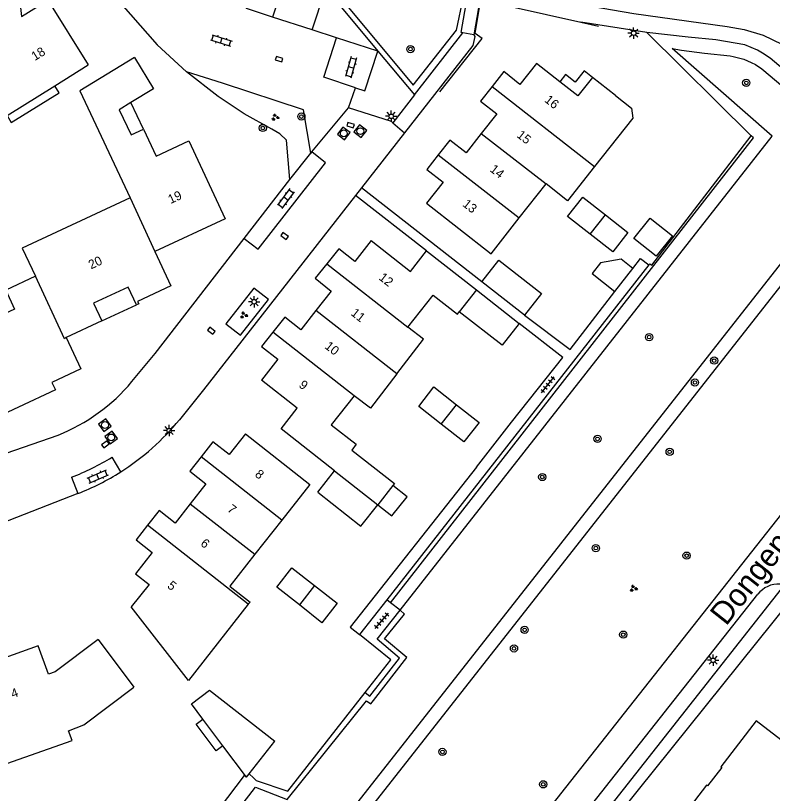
# Model space of a CAD drawing. Extents: x 126000 to 131009, y 393000 to 395500.
# Drawn here: x 130717.3 to 130800.8, y 394813 to 394898.8 of the extents above; entities that cross this region are included whole.
import ezdxf

# ---------------------------------------------------------------- set-up
doc = ezdxf.new("R2010")
doc.units = 0
for name, color, linetype in [('gg-afsc-erfafscheiding', 7, 'Continuous'), ('gg-afsc-hekwerk', 7, 'Continuous'), ('gg-afsc-muur', 7, 'Continuous'), ('gg-anno-huisnummerreeks BGT', 7, 'Continuous'), ('gg-anno-openbare ruimte label', 7, 'Continuous'), ('gg-bbg-bijgebouw', 7, 'Continuous'), ('gg-bbg-gedigitaliseerde bebouwing', 7, 'Continuous'), ('gg-bbg-gedigitaliseerde bijgebouw', 7, 'Continuous'), ('gg-bbg-hoofdgebouw', 7, 'Continuous'), ('gg-bbg-luifel en loopbrug', 7, 'Continuous'), ('gg-bbg-tussenscheiding', 7, 'Continuous'), ('gg-knt-onverhard', 7, 'Continuous'), ('gg-knt-trap', 7, 'Continuous'), ('gg-knt-verharding', 7, 'Continuous'), ('gg-knt-verharding nz', 7, 'Continuous'), ('gt-grn-groengrens', 7, 'Continuous'), ('gt-grn-weggrens', 7, 'Continuous'), ('gt-symb-boom', 7, 'Continuous'), ('gt-symb-groenvak', 7, 'Continuous'), ('gt-symb-klinker verharding', 7, 'Continuous'), ('gt-symb-kolk', 7, 'Continuous'), ('gt-symb-lichtmast', 7, 'Continuous'), ('gt-symb-rioolschacht', 7, 'Continuous'), ('gt-symb-tegel verharding', 7, 'Continuous')]:
    doc.layers.add(name, color=color, linetype=linetype)

# ---------------------------------------------------------------- blocks, each defined once
blk = doc.blocks.new('gt0-LMAST')
at = {"layer": 'gt-symb-lichtmast'}
for p, q in [((-0.182, 0.173), (-0.447, 0.438)), ((-0.005, 0.246), (-0.005, 0.621)), ((0.172, 0.173), (0.437, 0.438)), ((-0.255, -0.004), (-0.63, -0.004)), ((-0.182, -0.181), (-0.447, -0.446)), ((-0.005, -0.254), (-0.005, -0.629)), ((0.437, -0.446), (0.172, -0.181)), ((0.245, -0.004), (0.62, -0.004))]:
    blk.add_line(p, q, dxfattribs=at)
blk.add_circle((-0.005, -0.004), 0.25, dxfattribs=at)
blk = doc.blocks.new('gt0-BOOM')
at = {"layer": 'gt-symb-boom'}
for radius in [0.4, 0.2]:
    blk.add_circle((0, 0), radius, dxfattribs=at)
blk = doc.blocks.new('gt0-TEG1')
at = {"layer": 'gt-symb-tegel verharding'}
for p, q in [((-1.125, 0), (1.125, 0)), ((-0.9, -0.25), (-0.9, 0.25)), ((-0.45, -0.25), (-0.45, 0.25)), ((0, -0.25), (0, 0.25)), ((0.45, -0.25), (0.45, 0.25)), ((0.9, -0.25), (0.9, 0.25))]:
    blk.add_line(p, q, dxfattribs=at)
blk = doc.blocks.new('gt0-KL1')
at = {"layer": 'gt-symb-klinker verharding'}
for p, q in [((-1.15, 0.3), (1.15, 0.3)), ((-1, -0.3), (-1, 0.3)), ((-0.5, 0.3), (-0.5, 0.45)), ((0, -0.3), (0, 0.3)), ((0.5, 0.3), (0.5, 0.45)), ((1, -0.3), (1, 0.3)), ((-1.15, -0.3), (1.15, -0.3)), ((-0.5, -0.45), (-0.5, -0.3)), ((0.5, -0.45), (0.5, -0.3))]:
    blk.add_line(p, q, dxfattribs=at)
blk = doc.blocks.new('gt0-KOLK')
at = {"layer": 'gt-symb-kolk'}
blk.add_lwpolyline([(0, 0), (0.375, 0), (0.375, 0.4), (-0.375, 0.4), (-0.375, 0), (0, 0)], dxfattribs=at)
blk = doc.blocks.new('gt0-GRVAK')
at = {"layer": 'gt-symb-groenvak'}
for p, q in [((-0.11, 0.189), (-0.228, 0.24)), ((-0.182, 0.153), (0.088, 0.153)), ((-0.091, 0.211), (-0.156, 0.322)), ((-0.047, 0.214), (-0.047, 0.393)), ((-0.004, 0.211), (0.061, 0.322)), ((0.015, 0.189), (0.133, 0.24)), ((0.262, -0.052), (0.197, 0.059)), ((0.305, -0.049), (0.305, 0.13)), ((0.349, -0.052), (0.414, 0.059)), ((-0.245, -0.228), (-0.363, -0.177)), ((-0.318, -0.264), (-0.047, -0.264)), ((-0.226, -0.206), (-0.291, -0.095)), ((-0.183, -0.203), (-0.183, -0.024)), ((-0.139, -0.206), (-0.074, -0.095)), ((-0.12, -0.228), (-0.002, -0.177)), ((0.243, -0.074), (0.125, -0.023)), ((0.17, -0.11), (0.441, -0.11)), ((0.368, -0.074), (0.486, -0.023))]:
    blk.add_line(p, q, dxfattribs=at)
blk = doc.blocks.new('gt0-RS')
at = {"layer": 'gt-symb-rioolschacht'}
blk.add_lwpolyline([(-0.5, -0.5), (0.5, -0.5), (0.5, 0.5), (-0.5, 0.5)], close=True, dxfattribs=at)
blk.add_circle((0, 0), 0.375, dxfattribs=at)

msp = doc.modelspace()

# ---------------------------------------------------------------- linework, layer by layer
at = {"layer": 'gg-afsc-erfafscheiding'}
for p, q in [((130768.638, 394900.618), (130779.666, 394898.12)), ((130779.666, 394898.12), (130781.618, 394897.678)), ((130798.467, 394885.582), (130786.941, 394896.986)), ((130768.74, 394869.461), (130755.468, 394879.842)), ((130762.643, 394872.896), (130754.794, 394878.982)), ((130787.163, 394871.328), (130787.269, 394871.464)), ((130777.765, 394803.151), (130804.177, 394836.037))]:
    msp.add_line(p, q, dxfattribs=at)
for points in [[(130764.1, 394890.43), (130768.78, 394896.307), (130767.997, 394896.882), (130768.598, 394900.386), (130768.638, 394900.618)], [(130787.269, 394871.464), (130787.485, 394871.298), (130798.467, 394885.582)], [(130785.398, 394870.929), (130786.255, 394872.033), (130787.163, 394871.328)], [(130773.46, 394865.791), (130778.474, 394862.016), (130783.422, 394868.386)], [(130771.992, 394853.975), (130777.672, 394861.101), (130772.856, 394864.866)], [(130768.136, 394849.035), (130754.212, 394831.365), (130755.24, 394830.555)]]:
    msp.add_lwpolyline(points, dxfattribs=at)
at = {"layer": 'gg-afsc-hekwerk'}
msp.add_line((130743.059, 394815.176), (130743.562, 394814.727), dxfattribs=at)
for points in [[(130755.88, 394824.158), (130758.704, 394827.757), (130755.24, 394830.555)], [(130743.562, 394814.727), (130743.854, 394814.465), (130747.333, 394813.269), (130755.88, 394824.158)], [(130742.772, 394814.808), (130742.512, 394815.011), (130719.286, 394784.322), (130717.345, 394781.844)]]:
    msp.add_lwpolyline(points, dxfattribs=at)
at = {"layer": 'gg-afsc-muur'}
msp.add_line((130768.136, 394849.035), (130771.992, 394853.975), dxfattribs=at)
at = {"layer": 'gg-bbg-bijgebouw'}
for p, q in [((130768.139, 394868.574), (130772.856, 394864.866)), ((130750.642, 394846.265), (130752.481, 394848.603)), ((130743.059, 394815.176), (130745.887, 394818.798)), ((130742.772, 394814.808), (130743.059, 394815.176))]:
    msp.add_line(p, q, dxfattribs=at)
at = {"layer": 'gg-bbg-gedigitaliseerde bebouwing'}
for p, q in [((130721.611, 394891.09), (130725.306, 394893.404)), ((130716.36, 394887.8), (130721.611, 394891.09)), ((130785.384, 394887.515), (130781.182, 394882.206)), ((130772.869, 394876.51), (130775.828, 394880.281)), ((130754.64, 394856.9), (130752.127, 394853.702)), ((130749.771, 394847.115), (130746.673, 394843.178)), ((130758.919, 394846.992), (130757.25, 394844.87)), ((130746.673, 394843.178), (130743.71, 394839.411)), ((130726.413, 394830.012), (130730.35, 394824.75))]:
    msp.add_line(p, q, dxfattribs=at)
for points in [[(130730.418, 394894.199), (130724.39, 394890.55), (130729.94, 394878.72)], [(130781.182, 394882.206), (130778.183, 394878.417), (130775.828, 394880.281)], [(130729.94, 394878.72), (130718.04, 394873.18), (130719.48, 394870.09)], [(130762.643, 394878.15), (130769.77, 394872.56), (130772.869, 394876.51)], [(130719.48, 394870.09), (130716.21, 394868.56), (130717.18, 394866.46), (130709.22, 394862.77), (130711.387, 394858.204)], [(130760.571, 394864.449), (130763.362, 394868.001), (130766.047, 394865.911), (130766.244, 394866.163)], [(130759.35, 394859.307), (130762.285, 394863.134), (130760.571, 394864.449)], [(130759.35, 394859.307), (130756.442, 394855.517), (130754.64, 394856.9)], [(130752.127, 394853.702), (130754.881, 394851.544), (130754.384, 394850.91)], [(130754.384, 394850.91), (130759.09, 394847.21), (130758.919, 394846.992)], [(130743.71, 394839.411), (130740.927, 394835.874), (130740.97, 394835.84)], [(130740.97, 394835.84), (130743.16, 394834.13), (130742.975, 394833.894)], [(130742.975, 394833.894), (130736.39, 394825.49), (130730.056, 394833.605)], [(130707.5, 394816.83), (130713.32, 394817.03), (130715.16, 394817.67), (130715.71, 394816.09), (130723.54, 394818.86), (130723.13, 394819.93), (130724.83, 394820.58), (130730.35, 394824.75)]]:
    msp.add_lwpolyline(points, dxfattribs=at)
at = {"layer": 'gg-bbg-gedigitaliseerde bijgebouw'}
for p, q in [((130773.46, 394865.791), (130768.74, 394869.461)), ((130738.702, 394824.407), (130745.887, 394818.798)), ((130740.175, 394818.265), (130737.96, 394821.214)), ((130742.772, 394814.808), (130740.175, 394818.265))]:
    msp.add_line(p, q, dxfattribs=at)
for points in [[(130780.69, 394874.72), (130778.2, 394876.67), (130779.88, 394878.82), (130782.366, 394876.864)], [(130782.366, 394876.864), (130784.85, 394874.91), (130783.18, 394872.77), (130780.69, 394874.72)], [(130768.74, 394869.461), (130770.62, 394871.861), (130775.32, 394868.161), (130773.46, 394865.791)], [(130772.856, 394864.866), (130770.976, 394862.478), (130766.244, 394866.163)], [(130764.258, 394853.777), (130761.77, 394855.73), (130763.44, 394857.87), (130765.942, 394855.913)], [(130765.942, 394855.913), (130768.44, 394853.96), (130766.75, 394851.82), (130764.258, 394853.777)], [(130750.642, 394846.265), (130755.403, 394842.521), (130757.25, 394844.87)], [(130748.602, 394833.822), (130746.11, 394835.79), (130747.79, 394837.93), (130750.279, 394835.969)], [(130750.279, 394835.969), (130752.78, 394834), (130751.1, 394831.85), (130748.602, 394833.822)], [(130737.96, 394821.214), (130736.694, 394822.899), (130738.702, 394824.407)]]:
    msp.add_lwpolyline(points, dxfattribs=at)
at = {"layer": 'gg-bbg-hoofdgebouw'}
for p, q in [((130783.471, 394890.024), (130780.944, 394892.024)), ((130762.643, 394872.896), (130768.139, 394868.574)), ((130726.807, 394865.163), (130722.866, 394863.326)), ((130742.666, 394852.705), (130749.771, 394847.115))]:
    msp.add_line(p, q, dxfattribs=at)
for points in [[(130717.481, 394903.078), (130717.96, 394898.738), (130720.867, 394900.527), (130725.306, 394893.404)], [(130730.418, 394894.199), (130732.514, 394890.769), (130730.027, 394889.238)], [(130777.347, 394891.54), (130774.767, 394893.572), (130772.934, 394891.254), (130771.154, 394892.657), (130769.865, 394891.018)], [(130780.944, 394892.024), (130779.315, 394889.99), (130777.347, 394891.54)], [(130769.865, 394891.018), (130768.594, 394889.401), (130770.375, 394888.001), (130768.673, 394885.837)], [(130783.471, 394890.024), (130785.257, 394888.611), (130785.384, 394887.515)], [(130730.027, 394889.238), (130728.738, 394888.444), (130730.044, 394885.683), (130731.395, 394886.327)], [(130731.395, 394886.327), (130732.794, 394883.349), (130736.407, 394885.03), (130740.424, 394876.434), (130732.666, 394872.83)], [(130768.673, 394885.837), (130767, 394883.71), (130765.219, 394885.11), (130763.925, 394883.468)], [(130763.925, 394883.468), (130762.668, 394881.872), (130764.459, 394880.47), (130762.643, 394878.15)], [(130756.515, 394874.009), (130754.719, 394871.726), (130752.948, 394873.119), (130751.636, 394871.464)], [(130756.515, 394874.009), (130760.853, 394870.608), (130762.643, 394872.896)], [(130732.666, 394872.83), (130734.424, 394869.031), (130730.756, 394867.3), (130730.888, 394867.033), (130730.622, 394866.937)], [(130751.636, 394871.464), (130750.361, 394869.855), (130752.129, 394868.436), (130750.438, 394866.289)], [(130730.622, 394866.937), (130729.712, 394868.883), (130725.905, 394867.099), (130726.807, 394865.163)], [(130750.438, 394866.289), (130748.767, 394864.168), (130746.996, 394865.563), (130745.694, 394863.914)], [(130722.866, 394863.326), (130724.506, 394859.877), (130721.311, 394858.358), (130721.696, 394857.541), (130713.512, 394853.726)], [(130745.694, 394863.914), (130744.434, 394862.317), (130746.231, 394860.923), (130744.422, 394858.61)], [(130752.481, 394848.603), (130746.606, 394853.254), (130748.375, 394855.512), (130744.422, 394858.61)], [(130742.666, 394852.705), (130740.855, 394850.405), (130739.072, 394851.809), (130737.759, 394850.142)], [(130737.759, 394850.142), (130736.516, 394848.563), (130738.294, 394847.163), (130736.572, 394844.966)], [(130736.572, 394844.966), (130734.918, 394842.855), (130733.134, 394844.253), (130731.84, 394842.602)], [(130731.84, 394842.602), (130730.589, 394841.005), (130732.366, 394839.598), (130730.521, 394837.268), (130732.018, 394836.083), (130730.056, 394833.605)], [(130726.413, 394830.012), (130721.652, 394826.435), (130720.923, 394826.184), (130719.807, 394829.299), (130711.989, 394826.511), (130712.915, 394823.878), (130712.225, 394823.601), (130707.258, 394823.414)], [(130802.669, 394818.196), (130799.003, 394821.021), (130795.108, 394815.962), (130795.198, 394815.892), (130793.631, 394813.852), (130793.538, 394813.923), (130789.665, 394808.893), (130789.752, 394808.826), (130788.176, 394806.779), (130788.089, 394806.846), (130784.219, 394801.819), (130784.307, 394801.752), (130782.737, 394799.704), (130782.645, 394799.775), (130782.283, 394799.304), (130787.149, 394795.557)]]:
    msp.add_lwpolyline(points, dxfattribs=at)
at = {"layer": 'gg-bbg-luifel en loopbrug'}
for p, q in [((130731.395, 394886.327), (130730.027, 394889.238)), ((130783.422, 394868.386), (130785.398, 394870.929)), ((130726.807, 394865.163), (130730.622, 394866.937))]:
    msp.add_line(p, q, dxfattribs=at)
for points in [[(130780.944, 394892.024), (130780.028, 394892.749), (130779.034, 394891.494), (130777.975, 394892.332), (130777.347, 394891.54)], [(130716.36, 394887.8), (130716.825, 394887.05), (130722.091, 394890.317), (130721.611, 394891.09)], [(130785.52, 394874.235), (130787.318, 394876.507), (130789.781, 394874.557), (130787.984, 394872.286), (130785.52, 394874.235)], [(130785.398, 394870.929), (130784.092, 394871.962), (130781.839, 394871.545), (130780.912, 394870.373), (130783.422, 394868.386)], [(130757.25, 394844.87), (130758.822, 394843.634), (130760.491, 394845.756), (130758.919, 394846.992)], [(130740.175, 394818.265), (130739.44, 394817.713), (130737.225, 394820.662), (130737.96, 394821.214)]]:
    msp.add_lwpolyline(points, dxfattribs=at)
at = {"layer": 'gg-bbg-tussenscheiding'}
for p, q in [((130769.865, 394891.018), (130781.182, 394882.206)), ((130768.673, 394885.837), (130775.828, 394880.281)), ((130763.925, 394883.468), (130772.869, 394876.51)), ((130729.94, 394878.72), (130732.666, 394872.83)), ((130780.69, 394874.72), (130782.366, 394876.864)), ((130751.636, 394871.464), (130760.571, 394864.449)), ((130768.139, 394868.574), (130766.244, 394866.163)), ((130759.35, 394859.307), (130750.438, 394866.289)), ((130754.64, 394856.9), (130745.694, 394863.914)), ((130764.258, 394853.777), (130765.942, 394855.913)), ((130746.673, 394843.178), (130737.759, 394850.142)), ((130752.481, 394848.603), (130757.25, 394844.87)), ((130736.572, 394844.966), (130743.71, 394839.411)), ((130742.975, 394833.894), (130731.84, 394842.602)), ((130750.279, 394835.969), (130748.602, 394833.822))]:
    msp.add_line(p, q, dxfattribs=at)
msp.add_lwpolyline([(130722.866, 394863.326), (130722.68, 394863.16), (130719.48, 394870.09)], dxfattribs=at)
at = {"layer": 'gg-knt-onverhard'}
msp.add_line((130786.941, 394896.986), (130779.666, 394898.12), dxfattribs=at)
for points in [[(130778.449, 394900.272), (130785.514, 394899.074), (130795.816, 394897.63), (130797.662, 394897.306), (130799.77, 394896.681), (130801.833, 394895.697), (130803.907, 394894.048), (130814.325, 394885.126)], [(130813.186, 394883.676), (130812.824, 394883.993), (130808.688, 394887.271), (130800.539, 394894.16), (130799.7, 394894.709), (130799.132, 394895.027), (130797.744, 394895.62), (130794.552, 394896.159), (130791.49, 394896.453), (130786.941, 394896.986)]]:
    msp.add_lwpolyline(points, dxfattribs=at)
at = {"layer": 'gg-knt-trap'}
for p, q in [((130766.448, 394896.972), (130767.102, 394900.797)), ((130766.647, 394896.938), (130766.448, 394896.972)), ((130767.84, 394896.732), (130766.647, 394896.938))]:
    msp.add_line(p, q, dxfattribs=at)
msp.add_lwpolyline([(130768.544, 394900.789), (130767.849, 394896.73), (130767.84, 394896.732)], dxfattribs=at)
at = {"layer": 'gg-knt-verharding'}
for p, q in [((130752.718, 394896.387), (130750.03, 394897.261)), ((130761.302, 394890.082), (130766.647, 394896.938)), ((130757.277, 394894.91), (130752.718, 394896.387)), ((130754.031, 394888.648), (130754.782, 394890.873)), ((130761.302, 394890.082), (130758.914, 394887.019)), ((130760.209, 394885.9), (130755.468, 394879.842)), ((130747.56, 394880.745), (130749.863, 394883.665)), ((130742.516, 394874.241), (130747.56, 394880.745)), ((130755.468, 394879.842), (130754.794, 394878.982)), ((130787.163, 394871.328), (130758.241, 394834.388)), ((130714.18, 394849.84), (130721.985, 394852.56)), ((130724.179, 394846.113), (130715.723, 394842.819)), ((130758.241, 394834.388), (130755.24, 394830.555)), ((130758.656, 394834.063), (130758.241, 394834.388)), ((130759.724, 394833.228), (130758.656, 394834.063))]:
    msp.add_line(p, q, dxfattribs=at)
for points in [[(130726.405, 394903.568), (130728.11, 394901.122), (130732.904, 394895.598), (130736.138, 394892.633)], [(130750.03, 394897.261), (130751.425, 394901.552), (130747.023, 394902.962), (130745.659, 394898.682)], [(130745.659, 394898.682), (130742.778, 394899.619), (130743.508, 394901.893)], [(130767.84, 394896.732), (130767.97, 394896.545), (130767.746, 394895.531), (130760.209, 394885.9)], [(130754.782, 394890.873), (130755.813, 394890.527), (130757.277, 394894.91)], [(130749.863, 394883.665), (130749.072, 394888.46), (130740.112, 394891.387), (130736.138, 394892.633)], [(130758.914, 394887.019), (130758.759, 394887.151), (130754.031, 394888.648)], [(130754.794, 394878.982), (130738.012, 394857.538), (130735.372, 394854.258)], [(130730.129, 394858.453), (130732.687, 394861.566), (130742.516, 394874.241)], [(130734.969, 394759.063), (130755.969, 394785.756), (130824.427, 394872.489)], [(130745.198, 394867.532), (130743.593, 394868.771), (130740.494, 394864.836), (130742.111, 394863.576), (130745.198, 394867.532)], [(130802.175, 394836.101), (130736.821, 394753.113), (130731.286, 394745.557), (130727.61, 394740.122), (130726.573, 394738.621), (130725.591, 394737.088)], [(130737.667, 394756.941), (130765.725, 394792.597), (130799.187, 394835.006)], [(130755.88, 394824.158), (130756.393, 394823.758), (130759.655, 394827.949), (130757.194, 394830.026), (130759.724, 394833.228)]]:
    msp.add_lwpolyline(points, dxfattribs=at)
for centre, radius, start, end in [((130714.444, 394871.556), 20.438, 291.65268, 320.12633), ((130714.314, 394871.426), 27.169, 302.46153, 320.80995), ((130714.306, 394871.464), 27.205, 291.27818, 302.43336), ((130801.501, 394833.181), 2.947, 87.41203, 141.7367)]:
    msp.add_arc(centre, radius, start, end, dxfattribs=at)
at = {"layer": 'gg-knt-verharding nz'}
for p, q in [((130750.03, 394897.261), (130745.659, 394898.682)), ((130749.98, 394883.805), (130749.863, 394883.665)), ((130728.897, 394848.502), (130727.938, 394850.104)), ((130723.47, 394847.899), (130724.179, 394846.113))]:
    msp.add_line(p, q, dxfattribs=at)
for points in [[(130754.782, 394890.873), (130751.288, 394892.054), (130752.718, 394896.387)], [(130742.516, 394874.241), (130744.046, 394873.077), (130751.488, 394882.599), (130749.98, 394883.805)]]:
    msp.add_lwpolyline(points, dxfattribs=at)
msp.add_arc((130712.017, 394876.736), 31.028, 291.66149, 300.87205, dxfattribs=at)
at = {"layer": 'gt-grn-groengrens'}
for p, q in [((130738.869, 394917.049), (130757.277, 394894.91)), ((130757.277, 394894.91), (130761.302, 394890.082)), ((130747.56, 394880.745), (130747.17, 394885.087))]:
    msp.add_line(p, q, dxfattribs=at)
for points in [[(130739.177, 394917.617), (130761.167, 394891.182), (130765.948, 394897.226), (130766.711, 394900.931)], [(130759.724, 394833.228), (130800.76, 394885.554), (130789.72, 394895.205), (130790.764, 394895.036), (130793.288, 394894.689), (130796.123, 394894.387), (130796.466, 394894.334), (130797.625, 394894.047), (130798.464, 394893.682), (130798.922, 394893.426), (130799.641, 394892.955), (130807.738, 394886.11), (130811.098, 394883.447), (130726.891, 394776.247), (130719.431, 394782.112), (130743.766, 394813.718), (130747.244, 394812.35), (130756.027, 394823.238), (130756.496, 394822.918), (130756.767, 394823.288), (130760.466, 394828.01), (130758.013, 394830.062), (130760.217, 394832.792), (130759.724, 394833.228)], [(130747.17, 394885.087), (130746.443, 394885.802), (130745.56, 394886.31), (130742.533, 394888.01), (130739.629, 394889.913), (130736.138, 394892.633)], [(130758.656, 394834.063), (130798.701, 394885.362), (130798.467, 394885.582)], [(130813.186, 394883.676), (130727.144, 394774.14), (130725.652, 394775.313)]]:
    msp.add_lwpolyline(points, dxfattribs=at)
at = {"layer": 'gt-grn-weggrens'}
for p, q in [((130749.98, 394883.805), (130754.031, 394888.648)), ((130758.914, 394887.019), (130760.209, 394885.9))]:
    msp.add_line(p, q, dxfattribs=at)

# ---------------------------------------------------------------- block references
at = {"layer": 'gt-symb-boom'}
for p in [(130760.854, 394895.139), (130797.911, 394891.416), (130748.824, 394887.7), (130744.573, 394886.442), (130787.198, 394863.368), (130794.363, 394860.774), (130781.506, 394852.14), (130789.458, 394850.71), (130775.403, 394847.933), (130781.315, 394840.087), (130791.329, 394839.258), (130773.46, 394831.068), (130784.34, 394830.54), (130772.285, 394829.023), (130764.385, 394817.605), (130775.511, 394814.026)]:
    msp.add_blockref('gt0-BOOM', p, dxfattribs=at)
at = {"layer": 'gt-symb-boom', "rotation": -39.196688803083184}
msp.add_blockref('gt0-BOOM', (130792.251, 394858.362), dxfattribs=at)
at = {"layer": 'gt-symb-groenvak'}
for p in [(130745.942, 394887.621), (130742.468, 394865.786), (130785.458, 394835.642)]:
    msp.add_blockref('gt0-GRVAK', p, dxfattribs=at)
at = {"layer": 'gt-symb-klinker verharding'}
for p, rotation in [((130739.991, 394896.089), -17.94556305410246), ((130754.31, 394893.137), -105.60693047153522), ((130747.117, 394878.653), -127.0761203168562), ((130726.369, 394847.987), 22.950363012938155)]:
    msp.add_blockref('gt0-KL1', p, dxfattribs=dict(at, rotation=rotation))
at = {"layer": 'gt-symb-kolk'}
for p, rotation in [((130746.303, 394893.839), -18.181268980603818), ((130754.195, 394886.559), -17.58309712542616), ((130746.851, 394874.366), -37.648916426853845), ((130738.765, 394863.915), -37.64891642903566), ((130727.327, 394851.369), 35.72413480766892)]:
    msp.add_blockref('gt0-KOLK', p, dxfattribs=dict(at, rotation=rotation))
at = {"layer": 'gt-symb-lichtmast'}
for p in [(130785.491, 394896.908), (130758.745, 394887.733), (130743.617, 394867.274), (130734.249, 394853.053), (130794.254, 394827.715)]:
    msp.add_blockref('gt0-LMAST', p, dxfattribs=at)
at = {"layer": 'gt-symb-rioolschacht'}
for p, rotation in [((130753.503, 394885.845), 51.984339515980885), ((130755.332, 394886.089), 51.984339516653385), ((130727.157, 394853.665), 35.72413480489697), ((130727.848, 394852.298), 35.72413480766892)]:
    msp.add_blockref('gt0-RS', p, dxfattribs=dict(at, rotation=rotation))
at = {"layer": 'gt-symb-tegel verharding'}
for p, rotation in [((130776.025, 394858.11), 51.74298312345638), ((130757.688, 394832.072), 49.255838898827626)]:
    msp.add_blockref('gt0-TEG1', p, dxfattribs=dict(at, rotation=rotation))

# ---------------------------------------------------------------- texts
at = {"layer": 'gg-anno-huisnummerreeks BGT'}
for s, rotation, p in [('18', 31.9, (130719.421, 394893.814)), ('16', 321.7, (130775.572, 394889.395)), ('15', 321.8, (130772.51, 394885.502)), ('14', 321.8, (130769.542, 394881.728)), ('19', 25, (130734.4, 394878.043)), ('13', 321.9, (130766.534, 394877.89)), ('20', 25.1, (130725.616, 394870.829)), ('12', 321.8, (130757.296, 394869.789)), ('11', 321.8, (130754.206, 394865.864)), ('10', 321.8, (130751.326, 394862.207)), ('9', 322, (130748.473, 394857.927)), ('8', 321.8, (130743.622, 394848.08)), ('7', 321.9, (130740.578, 394844.224)), ('6', 321.9, (130737.62, 394840.448)), ('5', 321.6, (130733.961, 394835.793)), ('4', 19.6, (130716.988, 394823.517))]:
    msp.add_text(s, height=1, rotation=rotation, dxfattribs=at).set_placement(p)
at = {"layer": 'gg-anno-openbare ruimte label'}
msp.add_text('Dongepad', height=2.5, rotation=51.7, dxfattribs=at).set_placement((130795.685, 394831.416))

doc.saveas('drawing.dxf')
